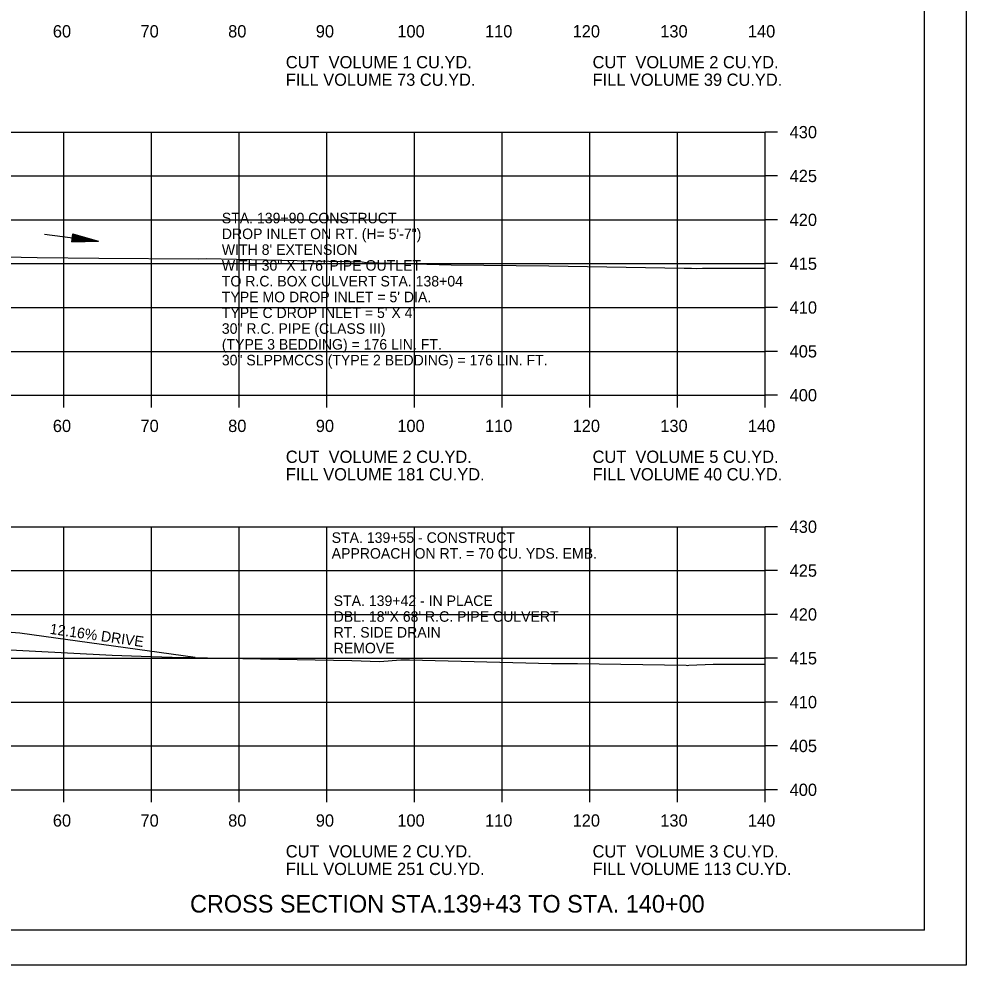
# Model space of a CAD drawing. Extents: x 1538688 to 1540766, y 656250 to 671912.
# Drawn here: x 1538913.1 to 1539021.1, y 662098 to 662205.9 of the extents above; entities that cross this region are included whole.
import ezdxf

# ---------------------------------------------------------------- set-up
doc = ezdxf.new("R2010")
doc.units = 0
for name, color, linetype in [('15', 7, 'Continuous'), ('16', 7, 'Continuous'), ('18', 7, 'Continuous'), ('22', 7, 'Continuous'), ('26', 7, 'Continuous'), ('39', 7, 'Continuous'), ('40', 7, 'Continuous'), ('7', 7, 'Continuous'), ('Borings', 7, 'Continuous'), ('Default', 7, 'Continuous'), ('Horizontal Alignment', 7, 'Continuous'), ('RipRap', 7, 'Continuous')]:
    doc.layers.add(name, color=color, linetype=linetype)

msp = doc.modelspace()

# ---------------------------------------------------------------- linework, layer by layer
at = {"layer": '15'}
for p, q in [((1538919.08, 662180.5), (1538919.19, 662181.4)), ((1538919.18, 662181.32), (1538921.61, 662180.63)), ((1538919.19, 662181.4), (1538922.11, 662180.57)), ((1538919.08, 662180.5), (1538922.11, 662180.57)), ((1538919.09, 662180.58), (1538921.61, 662180.63)), ((1538919.1, 662180.65), (1538921.1, 662180.7)), ((1538919.11, 662180.73), (1538920.61, 662180.76)), ((1538919.12, 662180.81), (1538920.1, 662180.83)), ((1538919.13, 662180.88), (1538919.61, 662180.89)), ((1538919.14, 662181.02), (1538919.61, 662180.89)), ((1538919.15, 662181.1), (1538920.1, 662180.83)), ((1538919.16, 662181.17), (1538920.61, 662180.76)), ((1538919.17, 662181.25), (1538921.1, 662180.7))]:
    msp.add_line(p, q, dxfattribs=at)
at = {"layer": '16'}
for p, q in [((1538913.16, 662135.89), (1538903.17, 662136.49)), ((1538933.16, 662133.09), (1538913.16, 662135.89))]:
    msp.add_line(p, q, dxfattribs=at)
at = {"layer": '18'}
for points in [[(1538905.91, 662178.9), (1538915.14, 662178.73), (1538922.17, 662178.62), (1538933.54, 662178.55), (1538934.43, 662178.6), (1538946.49, 662178.35), (1538952.2, 662178.21), (1538952.7, 662178.16), (1538962.35, 662177.86), (1538973.52, 662177.77), (1538988.94, 662177.5), (1538989.8, 662177.49), (1538990.37, 662177.44), (1538991.05, 662177.49), (1538991.93, 662177.48), (1538998.18, 662177.49)], [(1538909.81, 662134.09), (1538923.68, 662133.36), (1538927.01, 662133.24), (1538930.55, 662133.14), (1538940.6, 662132.94), (1538951.02, 662132.74), (1538954.17, 662132.65), (1538956.64, 662132.84), (1538957.62, 662132.83), (1538973.8, 662132.43), (1538975.6, 662132.43), (1538976.76, 662132.42), (1538989.19, 662132.21), (1538989.33, 662132.2), (1538989.49, 662132.21), (1538992.24, 662132.35), (1538998.18, 662132.33)]]:
    msp.add_lwpolyline(points, dxfattribs=at)
at = {"layer": '22'}
for p, q in [((1538718.18, 662193.01), (1538998.18, 662193.01)), ((1538918.18, 662163.01), (1538918.18, 662193.01)), ((1538928.18, 662163.01), (1538928.18, 662193.01)), ((1538938.18, 662163.01), (1538938.18, 662193.01)), ((1538948.18, 662163.01), (1538948.18, 662193.01)), ((1538958.18, 662163.01), (1538958.18, 662193.01)), ((1538968.18, 662163.01), (1538968.18, 662193.01)), ((1538978.18, 662163.01), (1538978.18, 662193.01)), ((1538988.18, 662163.01), (1538988.18, 662193.01)), ((1538998.18, 662163.01), (1538998.18, 662193.01)), ((1538718.18, 662188.01), (1538998.18, 662188.01)), ((1538718.18, 662183.01), (1538998.18, 662183.01)), ((1538718.18, 662178.01), (1538998.18, 662178.01)), ((1538718.18, 662173.01), (1538998.18, 662173.01)), ((1538718.18, 662168.01), (1538998.18, 662168.01)), ((1538718.18, 662163.01), (1538998.18, 662163.01)), ((1538718.18, 662148.01), (1538998.18, 662148.01)), ((1538918.18, 662118.01), (1538918.18, 662148.01)), ((1538928.18, 662118.01), (1538928.18, 662148.01)), ((1538938.18, 662118.01), (1538938.18, 662148.01)), ((1538948.18, 662118.01), (1538948.18, 662148.01)), ((1538958.18, 662118.01), (1538958.18, 662148.01)), ((1538968.18, 662118.01), (1538968.18, 662148.01)), ((1538978.18, 662118.01), (1538978.18, 662148.01)), ((1538988.18, 662118.01), (1538988.18, 662148.01)), ((1538998.18, 662118.01), (1538998.18, 662148.01)), ((1538718.18, 662143.01), (1538998.18, 662143.01)), ((1538718.18, 662138.01), (1538998.18, 662138.01)), ((1538718.18, 662133.01), (1538998.18, 662133.01)), ((1538718.18, 662128.01), (1538998.18, 662128.01)), ((1538718.18, 662123.01), (1538998.18, 662123.01)), ((1538718.18, 662118.01), (1538998.18, 662118.01))]:
    msp.add_line(p, q, dxfattribs=at)
at = {"layer": '26'}
msp.add_line((1538687.78, 662098.03), (1539021.11, 662098.03), dxfattribs=at)
msp.add_lwpolyline([(1538687.77, 662311.36), (1539021.11, 662311.36), (1539021.11, 662098.02), (1538687.77, 662098.02)], close=True, dxfattribs=at)
at = {"layer": '39'}
msp.add_line((1538915.97, 662181.36), (1538922.11, 662180.57), dxfattribs=at)
at = {"layer": 'Borings'}
for p, q in [((1538998.18, 662163.01), (1538998.18, 662193.01)), ((1538999.58, 662193.01), (1538998.18, 662193.01)), ((1538999.58, 662188.01), (1538998.18, 662188.01)), ((1538999.58, 662183.01), (1538998.18, 662183.01)), ((1538999.58, 662178.01), (1538998.18, 662178.01)), ((1538999.58, 662173.01), (1538998.18, 662173.01)), ((1538999.58, 662168.01), (1538998.18, 662168.01)), ((1538718.18, 662163.01), (1538998.18, 662163.01)), ((1538918.18, 662161.61), (1538918.18, 662163.01)), ((1538928.18, 662161.61), (1538928.18, 662163.01)), ((1538938.18, 662161.61), (1538938.18, 662163.01)), ((1538948.18, 662161.61), (1538948.18, 662163.01)), ((1538958.18, 662161.61), (1538958.18, 662163.01)), ((1538968.18, 662161.61), (1538968.18, 662163.01)), ((1538978.18, 662161.61), (1538978.18, 662163.01)), ((1538988.18, 662161.61), (1538988.18, 662163.01)), ((1538998.18, 662161.61), (1538998.18, 662163.01)), ((1538999.58, 662163.01), (1538998.18, 662163.01)), ((1538998.18, 662118.01), (1538998.18, 662148.01)), ((1538999.58, 662148.01), (1538998.18, 662148.01)), ((1538999.58, 662143.01), (1538998.18, 662143.01)), ((1538999.58, 662138.01), (1538998.18, 662138.01)), ((1538999.58, 662133.01), (1538998.18, 662133.01)), ((1538999.58, 662128.01), (1538998.18, 662128.01)), ((1538999.58, 662123.01), (1538998.18, 662123.01)), ((1538718.18, 662118.01), (1538998.18, 662118.01)), ((1538918.18, 662116.61), (1538918.18, 662118.01)), ((1538928.18, 662116.61), (1538928.18, 662118.01)), ((1538938.18, 662116.61), (1538938.18, 662118.01)), ((1538948.18, 662116.61), (1538948.18, 662118.01)), ((1538958.18, 662116.61), (1538958.18, 662118.01)), ((1538968.18, 662116.61), (1538968.18, 662118.01)), ((1538978.18, 662116.61), (1538978.18, 662118.01)), ((1538988.18, 662116.61), (1538988.18, 662118.01)), ((1538998.18, 662116.61), (1538998.18, 662118.01)), ((1538999.58, 662118.01), (1538998.18, 662118.01))]:
    msp.add_line(p, q, dxfattribs=at)
at = {"layer": 'RipRap'}
for q in [(1539016.36, 662307.47), (1538700.18, 662102.01)]:
    msp.add_line((1539016.36, 662102.01), q, dxfattribs=at)

# ---------------------------------------------------------------- texts
at = {"layer": '15'}
msp.add_text('CROSS SECTION STA.139+43 TO STA. 140+00', height=2, dxfattribs=at).set_placement((1538932.57, 662104.01))
at = {"layer": '16'}
msp.add_text('12.16% DRIVE', height=1.2, rotation=351.9088, dxfattribs=at).set_placement((1538916.52, 662135.8))
at = {"layer": '40'}
for s, p in [('STA. 139+90 CONSTRUCT', (1538936.2, 662182.61)), ('DROP INLET ON RT. (H= 5\'-7")', (1538936.2, 662180.81)), ("WITH 8' EXTENSION ", (1538936.2, 662179.01)), ('WITH 30" X 176\' PIPE OUTLET', (1538936.2, 662177.21)), ('TO R.C. BOX CULVERT STA. 138+04', (1538936.2, 662175.41)), ("TYPE MO DROP INLET = 5' DIA.", (1538936.2, 662173.61)), ("TYPE C DROP INLET = 5' X 4'", (1538936.2, 662171.81)), ('30" R.C. PIPE (CLASS III)', (1538936.2, 662170.01)), ('(TYPE 3 BEDDING) = 176 LIN. FT.', (1538936.2, 662168.21)), ('30" SLPPMCCS (TYPE 2 BEDDING) = 176 LIN. FT.', (1538936.2, 662166.41))]:
    msp.add_text(s, height=1.2, dxfattribs=at).set_placement(p)
at = {"layer": '7'}
for s, p in [('STA. 139+55 - CONSTRUCT', (1538948.73, 662146.17)), ('APPROACH ON RT. = 70 CU. YDS. EMB.', (1538948.73, 662144.37))]:
    msp.add_text(s, height=1.2, dxfattribs=at).set_placement(p)
at = {"layer": 'Default'}
for s, p in [('STA. 139+42 - IN PLACE', (1538948.96, 662138.97)), ('DBL. 18"X 68\' R.C. PIPE CULVERT', (1538948.96, 662137.17)), ('RT. SIDE DRAIN', (1538948.96, 662135.37)), ('REMOVE', (1538948.96, 662133.57))]:
    msp.add_text(s, height=1.2, dxfattribs=at).set_placement(p)
at = {"layer": 'Horizontal Alignment'}
for s, p in [('60', (1538916.92, 662203.81)), ('70', (1538926.92, 662203.81)), ('80', (1538936.92, 662203.81)), ('90', (1538946.92, 662203.81)), ('100', (1538956.22, 662203.81)), ('110', (1538966.22, 662203.81)), ('120', (1538976.22, 662203.81)), ('130', (1538986.22, 662203.81)), ('140', (1538996.22, 662203.81)), ('CUT  VOLUME 1 CU.YD.', (1538943.5, 662200.29)), ('CUT  VOLUME 2 CU.YD.', (1538978.5, 662200.29)), ('FILL VOLUME 73 CU.YD.', (1538943.5, 662198.29)), ('FILL VOLUME 39 CU.YD.', (1538978.5, 662198.29)), ('430', (1539000.98, 662192.31)), ('425', (1539000.98, 662187.31)), ('420', (1539000.98, 662182.31)), ('415', (1539000.98, 662177.31)), ('410', (1539000.98, 662172.31)), ('405', (1539000.98, 662167.31)), ('400', (1539000.98, 662162.31)), ('60', (1538916.92, 662158.81)), ('70', (1538926.92, 662158.81)), ('80', (1538936.92, 662158.81)), ('90', (1538946.92, 662158.81)), ('100', (1538956.22, 662158.81)), ('110', (1538966.22, 662158.81)), ('120', (1538976.22, 662158.81)), ('130', (1538986.22, 662158.81)), ('140', (1538996.22, 662158.81)), ('CUT  VOLUME 2 CU.YD.', (1538943.5, 662155.29)), ('CUT  VOLUME 5 CU.YD.', (1538978.5, 662155.29)), ('FILL VOLUME 181 CU.YD.', (1538943.5, 662153.29)), ('FILL VOLUME 40 CU.YD.', (1538978.5, 662153.29)), ('430', (1539000.98, 662147.31)), ('425', (1539000.98, 662142.31)), ('420', (1539000.98, 662137.31)), ('415', (1539000.98, 662132.31)), ('410', (1539000.98, 662127.31)), ('405', (1539000.98, 662122.31)), ('400', (1539000.98, 662117.31)), ('60', (1538916.92, 662113.81)), ('70', (1538926.92, 662113.81)), ('80', (1538936.92, 662113.81)), ('90', (1538946.92, 662113.81)), ('100', (1538956.22, 662113.81)), ('110', (1538966.22, 662113.81)), ('120', (1538976.22, 662113.81)), ('130', (1538986.22, 662113.81)), ('140', (1538996.22, 662113.81)), ('CUT  VOLUME 2 CU.YD.', (1538943.5, 662110.29)), ('CUT  VOLUME 3 CU.YD.', (1538978.5, 662110.29)), ('FILL VOLUME 251 CU.YD.', (1538943.5, 662108.29)), ('FILL VOLUME 113 CU.YD.', (1538978.5, 662108.29))]:
    msp.add_text(s, height=1.4, dxfattribs=at).set_placement(p)

doc.saveas('drawing.dxf')
